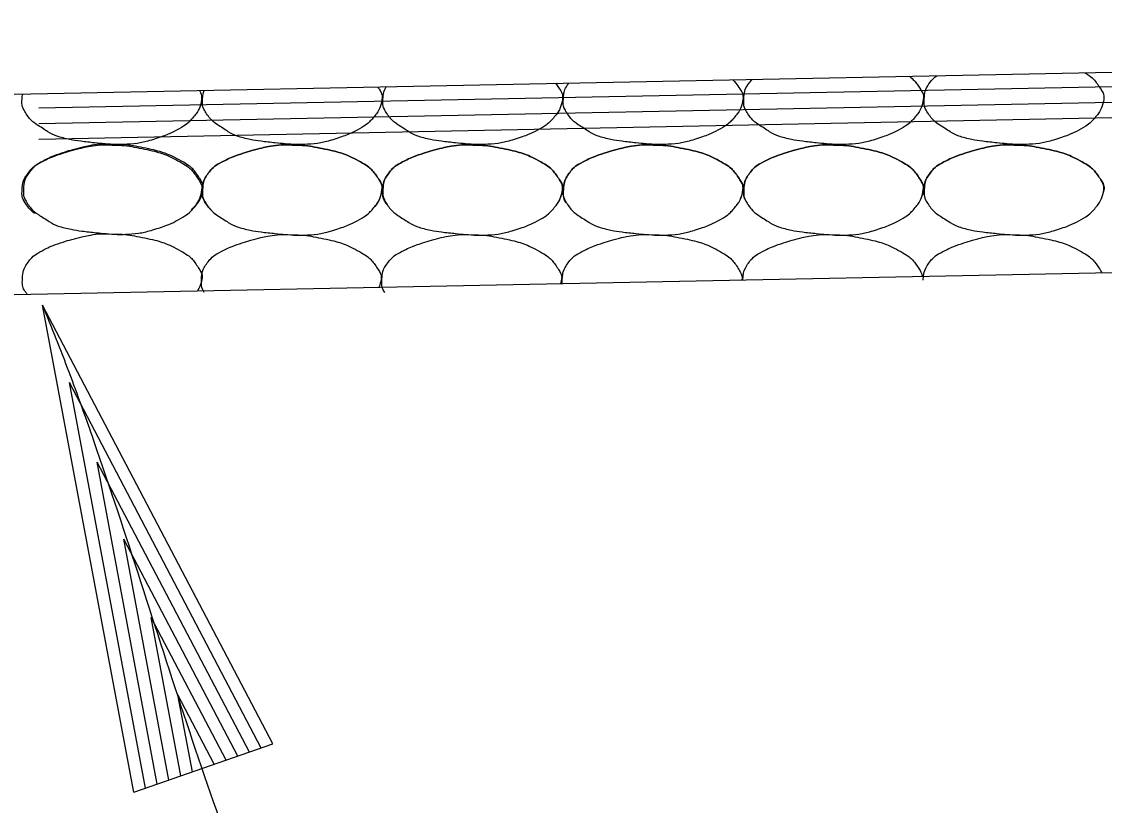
# Model space of a CAD drawing. Extents: x 1671357 to 13005564, y 567358 to 14261451.
# Drawn here: x 12758467.418 to 12758469.83, y 14259874.665 to 14259876.412 of the extents above; entities that cross this region are included whole.
import ezdxf

# ---------------------------------------------------------------- set-up
doc = ezdxf.new("R2010")
doc.units = 0
doc.layers.add('Default', color=7, linetype='Continuous')
doc.layers.add('R_Draft', color=7, linetype='Continuous')

msp = doc.modelspace()

# ---------------------------------------------------------------- linework, layer by layer
at = {"layer": 'Default'}
for p, q in [((12758465.8579, 14259876.2193), (12758475.4569, 14259876.412)), ((12758467.4561, 14259876.2196), (12758475.4575, 14259876.3802)), ((12758467.4561, 14259876.1847), (12758475.4582, 14259876.3454)), ((12758467.4561, 14259876.15), (12758475.4589, 14259876.3107)), ((12758464.4307, 14259875.744), (12758475.4459, 14259875.9651))]:
    msp.add_line(p, q, dxfattribs=at)
for points in [[(12758469.7865, 14259876.2981), (12758469.801, 14259876.2891), (12758469.8116, 14259876.2773), (12758469.8269, 14259876.2542), (12758469.8297, 14259876.2454), (12758469.8256, 14259876.2227), (12758469.8178, 14259876.2078), (12758469.7984, 14259876.1862), (12758469.791, 14259876.1805), (12758469.7658, 14259876.1662), (12758469.7499, 14259876.1585), (12758469.7096, 14259876.1458), (12758469.6869, 14259876.14), (12758469.6518, 14259876.1378), (12758469.64, 14259876.1378), (12758469.6106, 14259876.1397), (12758469.5931, 14259876.1414), (12758469.5561, 14259876.1455), (12758469.537, 14259876.1485), (12758469.5022, 14259876.1566), (12758469.4887, 14259876.165), (12758469.4588, 14259876.1837), (12758469.4458, 14259876.1934), (12758469.4289, 14259876.2194), (12758469.4277, 14259876.2288), (12758469.429, 14259876.2507), (12758469.4317, 14259876.2638), (12758469.4459, 14259876.2826), (12758469.4509, 14259876.2874), (12758469.4563, 14259876.2915)], [(12758468.6069, 14259876.2745), (12758468.61, 14259876.2705), (12758468.6131, 14259876.2663), (12758468.6211, 14259876.2542), (12758468.6239, 14259876.2454), (12758468.6198, 14259876.2227), (12758468.612, 14259876.2078), (12758468.5926, 14259876.1862), (12758468.5852, 14259876.1805), (12758468.56, 14259876.1662), (12758468.5441, 14259876.1585), (12758468.5038, 14259876.1458), (12758468.4811, 14259876.14), (12758468.446, 14259876.1378), (12758468.4342, 14259876.1378), (12758468.4048, 14259876.1397), (12758468.3873, 14259876.1414), (12758468.3503, 14259876.1455), (12758468.3312, 14259876.1485), (12758468.2964, 14259876.1566), (12758468.2829, 14259876.165), (12758468.253, 14259876.1837), (12758468.24, 14259876.1934), (12758468.2231, 14259876.2194), (12758468.2219, 14259876.2288), (12758468.223, 14259876.2475), (12758468.2247, 14259876.2574), (12758468.2295, 14259876.2669)], [(12758469.0019, 14259876.2824), (12758469.0076, 14259876.2764), (12758469.0129, 14259876.2695), (12758469.0231, 14259876.2542), (12758469.0258, 14259876.2454), (12758469.0217, 14259876.2227), (12758469.0139, 14259876.2078), (12758468.9945, 14259876.1862), (12758468.9871, 14259876.1805), (12758468.9619, 14259876.1662), (12758468.946, 14259876.1585), (12758468.9057, 14259876.1458), (12758468.883, 14259876.14), (12758468.8479, 14259876.1378), (12758468.8361, 14259876.1378), (12758468.8068, 14259876.1397), (12758468.7892, 14259876.1414), (12758468.7522, 14259876.1455), (12758468.7331, 14259876.1485), (12758468.6983, 14259876.1566), (12758468.6848, 14259876.165), (12758468.6549, 14259876.1837), (12758468.642, 14259876.1934), (12758468.625, 14259876.2194), (12758468.6239, 14259876.2288), (12758468.6251, 14259876.2504), (12758468.6277, 14259876.263), (12758468.6364, 14259876.275)], [(12758469.3954, 14259876.2903), (12758469.4047, 14259876.2825), (12758469.4124, 14259876.2731), (12758469.425, 14259876.2542), (12758469.4277, 14259876.2454), (12758469.4236, 14259876.2227), (12758469.4158, 14259876.2078), (12758469.3965, 14259876.1862), (12758469.3891, 14259876.1805), (12758469.3638, 14259876.1662), (12758469.3479, 14259876.1585), (12758469.3076, 14259876.1458), (12758469.2849, 14259876.14), (12758469.2498, 14259876.1378), (12758469.238, 14259876.1378), (12758469.2087, 14259876.1397), (12758469.1911, 14259876.1414), (12758469.1542, 14259876.1455), (12758469.135, 14259876.1485), (12758469.1002, 14259876.1566), (12758469.0867, 14259876.165), (12758469.0568, 14259876.1837), (12758469.0439, 14259876.1934), (12758469.027, 14259876.2194), (12758469.0258, 14259876.2288), (12758469.0271, 14259876.2507), (12758469.0298, 14259876.2638), (12758469.0411, 14259876.2788), (12758469.0431, 14259876.2811), (12758469.0451, 14259876.2833)], [(12758467.8142, 14259876.2585), (12758467.818, 14259876.2518), (12758467.8198, 14259876.2444), (12758467.8159, 14259876.2227), (12758467.8081, 14259876.2078), (12758467.7887, 14259876.1862), (12758467.7813, 14259876.1805), (12758467.7561, 14259876.1662), (12758467.7402, 14259876.1585), (12758467.6999, 14259876.1458), (12758467.6772, 14259876.14), (12758467.6421, 14259876.1378), (12758467.6303, 14259876.1378), (12758467.601, 14259876.1397), (12758467.5834, 14259876.1414), (12758467.5464, 14259876.1455), (12758467.5273, 14259876.1485), (12758467.4925, 14259876.1566), (12758467.479, 14259876.165), (12758467.4491, 14259876.1837), (12758467.4362, 14259876.1934), (12758467.4192, 14259876.2194), (12758467.4181, 14259876.2288), (12758467.4188, 14259876.2421), (12758467.4193, 14259876.2464), (12758467.4201, 14259876.2506)], [(12758468.2109, 14259876.2665), (12758468.212, 14259876.265), (12758468.2131, 14259876.2634), (12758468.2192, 14259876.2542), (12758468.2219, 14259876.2454), (12758468.2178, 14259876.2227), (12758468.21, 14259876.2078), (12758468.1907, 14259876.1862), (12758468.1833, 14259876.1805), (12758468.158, 14259876.1662), (12758468.1421, 14259876.1585), (12758468.1018, 14259876.1458), (12758468.0791, 14259876.14), (12758468.044, 14259876.1378), (12758468.0322, 14259876.1378), (12758468.0029, 14259876.1397), (12758467.9853, 14259876.1414), (12758467.9484, 14259876.1455), (12758467.9292, 14259876.1485), (12758467.8944, 14259876.1566), (12758467.8809, 14259876.165), (12758467.851, 14259876.1837), (12758467.8381, 14259876.1934), (12758467.8212, 14259876.2194), (12758467.82, 14259876.2288), (12758467.8209, 14259876.2448), (12758467.8219, 14259876.2518), (12758467.8242, 14259876.2587)], [(12758467.4464, 14259875.9847), (12758467.4385, 14259875.9912), (12758467.4315, 14259875.9986), (12758467.4192, 14259876.0173), (12758467.4181, 14259876.0267), (12758467.4193, 14259876.0487), (12758467.4221, 14259876.0617), (12758467.4408, 14259876.0866), (12758467.4511, 14259876.0933), (12758467.4739, 14259876.1052), (12758467.4843, 14259876.1103), (12758467.5113, 14259876.1195), (12758467.5272, 14259876.1243), (12758467.5535, 14259876.1311), (12758467.5635, 14259876.1333), (12758467.5886, 14259876.1372), (12758467.6038, 14259876.1378), (12758467.6186, 14259876.1365)], [(12758467.6217, 14259876.1384), (12758467.6451, 14259876.1387), (12758467.6686, 14259876.1352), (12758467.7207, 14259876.1245), (12758467.7471, 14259876.1158), (12758467.7914, 14259876.0921), (12758467.8035, 14259876.0792), (12758467.8203, 14259876.054), (12758467.8231, 14259876.0452), (12758467.819, 14259876.0225), (12758467.8111, 14259876.0076), (12758467.7918, 14259875.986), (12758467.7844, 14259875.9803), (12758467.7592, 14259875.966), (12758467.7433, 14259875.9583), (12758467.703, 14259875.9456), (12758467.6803, 14259875.9398), (12758467.6451, 14259875.9376), (12758467.6334, 14259875.9376), (12758467.604, 14259875.9395), (12758467.5865, 14259875.9412), (12758467.5495, 14259875.9453), (12758467.5304, 14259875.9483), (12758467.4956, 14259875.9564), (12758467.4821, 14259875.9648), (12758467.4522, 14259875.9835), (12758467.4392, 14259875.9932), (12758467.4223, 14259876.0192), (12758467.4211, 14259876.0286), (12758467.4224, 14259876.0505), (12758467.4251, 14259876.0636), (12758467.4439, 14259876.0885), (12758467.4542, 14259876.0952), (12758467.477, 14259876.1071), (12758467.4873, 14259876.1122), (12758467.5144, 14259876.1213), (12758467.5302, 14259876.1261), (12758467.5565, 14259876.133), (12758467.5666, 14259876.1352), (12758467.5917, 14259876.1391), (12758467.6068, 14259876.1397), (12758467.6217, 14259876.1384)], [(12758467.6186, 14259876.1365), (12758467.642, 14259876.1368), (12758467.6656, 14259876.1333), (12758467.7177, 14259876.1227), (12758467.744, 14259876.1139), (12758467.7883, 14259876.0902), (12758467.8005, 14259876.0773), (12758467.8173, 14259876.0521), (12758467.82, 14259876.0434), (12758467.8159, 14259876.0207), (12758467.8081, 14259876.0057), (12758467.796, 14259875.9922), (12758467.7958, 14259875.992), (12758467.7955, 14259875.9917)], [(12758467.8396, 14259875.9926), (12758467.8351, 14259875.9972), (12758467.8309, 14259876.0024), (12758467.8212, 14259876.0173), (12758467.82, 14259876.0267), (12758467.8213, 14259876.0487), (12758467.824, 14259876.0617), (12758467.8428, 14259876.0866), (12758467.853, 14259876.0933), (12758467.8758, 14259876.1052), (12758467.8862, 14259876.1103), (12758467.9132, 14259876.1195), (12758467.9291, 14259876.1243), (12758467.9554, 14259876.1311), (12758467.9655, 14259876.1333), (12758467.9906, 14259876.1372), (12758468.0057, 14259876.1378), (12758468.0205, 14259876.1365)], [(12758468.0205, 14259876.1365), (12758468.044, 14259876.1368), (12758468.0675, 14259876.1333), (12758468.1196, 14259876.1227), (12758468.146, 14259876.1139), (12758468.1903, 14259876.0902), (12758468.2024, 14259876.0773), (12758468.2192, 14259876.0521), (12758468.2219, 14259876.0434), (12758468.2178, 14259876.0207), (12758468.21, 14259876.0057), (12758468.1907, 14259875.9841), (12758468.1833, 14259875.9785), (12758468.158, 14259875.9641), (12758468.1421, 14259875.9564), (12758468.1018, 14259875.9437), (12758468.0791, 14259875.9379), (12758468.044, 14259875.9358), (12758468.0322, 14259875.9357), (12758468.0029, 14259875.9377), (12758467.9853, 14259875.9394), (12758467.9484, 14259875.9434), (12758467.9292, 14259875.9465), (12758467.8944, 14259875.9545), (12758467.8809, 14259875.9629), (12758467.851, 14259875.9816), (12758467.8381, 14259875.9913), (12758467.8212, 14259876.0173), (12758467.82, 14259876.0267), (12758467.8213, 14259876.0487), (12758467.824, 14259876.0617), (12758467.8428, 14259876.0866), (12758467.853, 14259876.0933), (12758467.8758, 14259876.1052), (12758467.8862, 14259876.1103), (12758467.9132, 14259876.1195), (12758467.9291, 14259876.1243), (12758467.9554, 14259876.1311), (12758467.9655, 14259876.1333), (12758467.9906, 14259876.1372), (12758468.0057, 14259876.1378), (12758468.0205, 14259876.1365)], [(12758468.0205, 14259876.1365), (12758468.044, 14259876.1368), (12758468.0675, 14259876.1333), (12758468.1196, 14259876.1227), (12758468.146, 14259876.1139), (12758468.1903, 14259876.0902), (12758468.2024, 14259876.0773), (12758468.2192, 14259876.0521), (12758468.2219, 14259876.0434), (12758468.2183, 14259876.0234), (12758468.2127, 14259876.0112), (12758468.2043, 14259876)], [(12758468.2345, 14259876.0006), (12758468.2326, 14259876.003), (12758468.2307, 14259876.0057), (12758468.2231, 14259876.0173), (12758468.2219, 14259876.0267), (12758468.2232, 14259876.0487), (12758468.2259, 14259876.0617), (12758468.2447, 14259876.0866), (12758468.255, 14259876.0933), (12758468.2778, 14259876.1052), (12758468.2881, 14259876.1103), (12758468.3152, 14259876.1195), (12758468.331, 14259876.1243), (12758468.3573, 14259876.1311), (12758468.3674, 14259876.1333), (12758468.3925, 14259876.1372), (12758468.4076, 14259876.1378), (12758468.4225, 14259876.1365)], [(12758468.4225, 14259876.1365), (12758468.4459, 14259876.1368), (12758468.4694, 14259876.1333), (12758468.5215, 14259876.1227), (12758468.5479, 14259876.1139), (12758468.5922, 14259876.0902), (12758468.6043, 14259876.0773), (12758468.6211, 14259876.0521), (12758468.6239, 14259876.0434), (12758468.6198, 14259876.0207), (12758468.612, 14259876.0057), (12758468.5926, 14259875.9841), (12758468.5852, 14259875.9785), (12758468.56, 14259875.9641), (12758468.5441, 14259875.9564), (12758468.5038, 14259875.9437), (12758468.4811, 14259875.9379), (12758468.446, 14259875.9358), (12758468.4342, 14259875.9357), (12758468.4048, 14259875.9377), (12758468.3873, 14259875.9394), (12758468.3503, 14259875.9434), (12758468.3312, 14259875.9465), (12758468.2964, 14259875.9545), (12758468.2829, 14259875.9629), (12758468.253, 14259875.9816), (12758468.24, 14259875.9913), (12758468.2231, 14259876.0173), (12758468.2219, 14259876.0267), (12758468.2232, 14259876.0487), (12758468.2259, 14259876.0617), (12758468.2447, 14259876.0866), (12758468.255, 14259876.0933), (12758468.2778, 14259876.1052), (12758468.2881, 14259876.1103), (12758468.3152, 14259876.1195), (12758468.331, 14259876.1243), (12758468.3573, 14259876.1311), (12758468.3674, 14259876.1333), (12758468.3925, 14259876.1372), (12758468.4076, 14259876.1378), (12758468.4225, 14259876.1365)], [(12758468.4225, 14259876.1365), (12758468.4459, 14259876.1368), (12758468.4694, 14259876.1333), (12758468.5215, 14259876.1227), (12758468.5479, 14259876.1139), (12758468.5922, 14259876.0902), (12758468.6043, 14259876.0773), (12758468.6211, 14259876.0521), (12758468.6239, 14259876.0434), (12758468.6208, 14259876.0263), (12758468.6171, 14259876.017), (12758468.6118, 14259876.0081)], [(12758468.6308, 14259876.0085), (12758468.625, 14259876.0173), (12758468.6239, 14259876.0267), (12758468.6251, 14259876.0487), (12758468.6279, 14259876.0617), (12758468.6466, 14259876.0866), (12758468.6569, 14259876.0933), (12758468.6797, 14259876.1052), (12758468.6901, 14259876.1103), (12758468.7171, 14259876.1195), (12758468.733, 14259876.1243), (12758468.7593, 14259876.1311), (12758468.7693, 14259876.1333), (12758468.7944, 14259876.1372), (12758468.8096, 14259876.1378), (12758468.8244, 14259876.1365)], [(12758468.8244, 14259876.1365), (12758468.8478, 14259876.1368), (12758468.8714, 14259876.1333), (12758468.9235, 14259876.1227), (12758468.9498, 14259876.1139), (12758468.9941, 14259876.0902), (12758469.0063, 14259876.0773), (12758469.0231, 14259876.0521), (12758469.0258, 14259876.0434), (12758469.0217, 14259876.0207), (12758469.0139, 14259876.0057), (12758468.9945, 14259875.9841), (12758468.9871, 14259875.9785), (12758468.9619, 14259875.9641), (12758468.946, 14259875.9564), (12758468.9057, 14259875.9437), (12758468.883, 14259875.9379), (12758468.8479, 14259875.9358), (12758468.8361, 14259875.9357), (12758468.8068, 14259875.9377), (12758468.7892, 14259875.9394), (12758468.7522, 14259875.9434), (12758468.7331, 14259875.9465), (12758468.6983, 14259875.9545), (12758468.6848, 14259875.9629), (12758468.6549, 14259875.9816), (12758468.642, 14259875.9913), (12758468.625, 14259876.0173), (12758468.6239, 14259876.0267), (12758468.6251, 14259876.0487), (12758468.6279, 14259876.0617), (12758468.6466, 14259876.0866), (12758468.6569, 14259876.0933), (12758468.6797, 14259876.1052), (12758468.6901, 14259876.1103), (12758468.7171, 14259876.1195), (12758468.733, 14259876.1243), (12758468.7593, 14259876.1311), (12758468.7693, 14259876.1333), (12758468.7944, 14259876.1372), (12758468.8096, 14259876.1378), (12758468.8244, 14259876.1365)], [(12758468.8244, 14259876.1365), (12758468.8478, 14259876.1368), (12758468.8714, 14259876.1333), (12758468.9235, 14259876.1227), (12758468.9498, 14259876.1139), (12758468.9941, 14259876.0902), (12758469.0063, 14259876.0773), (12758469.0231, 14259876.0521), (12758469.0258, 14259876.0434), (12758469.0232, 14259876.0292), (12758469.0211, 14259876.0227), (12758469.0181, 14259876.0163)], [(12758469.0287, 14259876.0165), (12758469.0264, 14259876.0229), (12758469.026, 14259876.0294), (12758469.0271, 14259876.0487), (12758469.0298, 14259876.0617), (12758469.0486, 14259876.0866), (12758469.0588, 14259876.0933), (12758469.0816, 14259876.1052), (12758469.092, 14259876.1103), (12758469.119, 14259876.1195), (12758469.1349, 14259876.1243), (12758469.1612, 14259876.1311), (12758469.1713, 14259876.1333), (12758469.1964, 14259876.1372), (12758469.2115, 14259876.1378), (12758469.2263, 14259876.1365)], [(12758469.2263, 14259876.1365), (12758469.2498, 14259876.1368), (12758469.2733, 14259876.1333), (12758469.3254, 14259876.1227), (12758469.3518, 14259876.1139), (12758469.3961, 14259876.0902), (12758469.4082, 14259876.0773), (12758469.425, 14259876.0521), (12758469.4277, 14259876.0434), (12758469.4236, 14259876.0207), (12758469.4158, 14259876.0057), (12758469.3965, 14259875.9841), (12758469.3891, 14259875.9785), (12758469.3638, 14259875.9641), (12758469.3479, 14259875.9564), (12758469.3076, 14259875.9437), (12758469.2849, 14259875.9379), (12758469.2498, 14259875.9358), (12758469.238, 14259875.9357), (12758469.2087, 14259875.9377), (12758469.1911, 14259875.9394), (12758469.1542, 14259875.9434), (12758469.135, 14259875.9465), (12758469.1002, 14259875.9545), (12758469.0867, 14259875.9629), (12758469.0568, 14259875.9816), (12758469.0439, 14259875.9913), (12758469.027, 14259876.0173), (12758469.0258, 14259876.0267), (12758469.0271, 14259876.0487), (12758469.0298, 14259876.0617), (12758469.0486, 14259876.0866), (12758469.0588, 14259876.0933), (12758469.0816, 14259876.1052), (12758469.092, 14259876.1103), (12758469.119, 14259876.1195), (12758469.1349, 14259876.1243), (12758469.1612, 14259876.1311), (12758469.1713, 14259876.1333), (12758469.1964, 14259876.1372), (12758469.2115, 14259876.1378), (12758469.2263, 14259876.1365)], [(12758469.2263, 14259876.1365), (12758469.2498, 14259876.1368), (12758469.2733, 14259876.1333), (12758469.3254, 14259876.1227), (12758469.3518, 14259876.1139), (12758469.3961, 14259876.0902), (12758469.4082, 14259876.0773), (12758469.425, 14259876.0521), (12758469.4277, 14259876.0434), (12758469.4257, 14259876.0319), (12758469.4247, 14259876.0282), (12758469.4234, 14259876.0245)], [(12758469.4287, 14259876.0246), (12758469.4281, 14259876.0283), (12758469.428, 14259876.032), (12758469.429, 14259876.0487), (12758469.4317, 14259876.0617), (12758469.4505, 14259876.0866), (12758469.4608, 14259876.0933), (12758469.4836, 14259876.1052), (12758469.4939, 14259876.1103), (12758469.521, 14259876.1195), (12758469.5368, 14259876.1243), (12758469.5631, 14259876.1311), (12758469.5732, 14259876.1333), (12758469.5983, 14259876.1372), (12758469.6134, 14259876.1378), (12758469.6283, 14259876.1365)], [(12758469.6283, 14259876.1365), (12758469.6517, 14259876.1368), (12758469.6752, 14259876.1333), (12758469.7273, 14259876.1227), (12758469.7537, 14259876.1139), (12758469.798, 14259876.0902), (12758469.8101, 14259876.0773), (12758469.8269, 14259876.0521), (12758469.8297, 14259876.0434), (12758469.8256, 14259876.0207), (12758469.8178, 14259876.0057), (12758469.7984, 14259875.9841), (12758469.791, 14259875.9785), (12758469.7658, 14259875.9641), (12758469.7499, 14259875.9564), (12758469.7096, 14259875.9437), (12758469.6869, 14259875.9379), (12758469.6518, 14259875.9358), (12758469.64, 14259875.9357), (12758469.6106, 14259875.9377), (12758469.5931, 14259875.9394), (12758469.5561, 14259875.9434), (12758469.537, 14259875.9465), (12758469.5022, 14259875.9545), (12758469.4887, 14259875.9629), (12758469.4588, 14259875.9816), (12758469.4458, 14259875.9913), (12758469.4289, 14259876.0173), (12758469.4277, 14259876.0267), (12758469.429, 14259876.0487), (12758469.4317, 14259876.0617), (12758469.4505, 14259876.0866), (12758469.4608, 14259876.0933), (12758469.4836, 14259876.1052), (12758469.4939, 14259876.1103), (12758469.521, 14259876.1195), (12758469.5368, 14259876.1243), (12758469.5631, 14259876.1311), (12758469.5732, 14259876.1333), (12758469.5983, 14259876.1372), (12758469.6134, 14259876.1378), (12758469.6283, 14259876.1365)], [(12758469.6283, 14259876.1365), (12758469.6517, 14259876.1368), (12758469.6752, 14259876.1333), (12758469.7273, 14259876.1227), (12758469.7537, 14259876.1139), (12758469.798, 14259876.0902), (12758469.8101, 14259876.0773), (12758469.8269, 14259876.0521), (12758469.8297, 14259876.0434), (12758469.8281, 14259876.0347), (12758469.8279, 14259876.0336), (12758469.8277, 14259876.0326)], [(12758467.4302, 14259875.8042), (12758467.4287, 14259875.8062), (12758467.4272, 14259875.8083), (12758467.42, 14259875.8193), (12758467.4188, 14259875.8288), (12758467.4201, 14259875.8507), (12758467.4228, 14259875.8638), (12758467.4416, 14259875.8886), (12758467.4518, 14259875.8953), (12758467.4747, 14259875.9072), (12758467.485, 14259875.9124), (12758467.512, 14259875.9215), (12758467.5279, 14259875.9263), (12758467.5542, 14259875.9331), (12758467.5643, 14259875.9353), (12758467.5894, 14259875.9392), (12758467.6045, 14259875.9398), (12758467.6193, 14259875.9385)], [(12758467.6193, 14259875.9385), (12758467.6428, 14259875.9388), (12758467.6663, 14259875.9353), (12758467.7184, 14259875.9247), (12758467.7448, 14259875.916), (12758467.7891, 14259875.8922), (12758467.8012, 14259875.8794), (12758467.818, 14259875.8541), (12758467.8207, 14259875.8454), (12758467.8178, 14259875.8289), (12758467.8144, 14259875.8202), (12758467.8096, 14259875.8118)], [(12758467.8246, 14259875.8086), (12758467.8188, 14259875.8174), (12758467.8177, 14259875.8269), (12758467.8189, 14259875.8488), (12758467.8217, 14259875.8619), (12758467.8404, 14259875.8867), (12758467.8507, 14259875.8934), (12758467.8735, 14259875.9053), (12758467.8839, 14259875.9105), (12758467.9109, 14259875.9196), (12758467.9268, 14259875.9244), (12758467.9531, 14259875.9313), (12758467.9631, 14259875.9334), (12758467.9882, 14259875.9374), (12758468.0034, 14259875.9379), (12758468.0182, 14259875.9366)], [(12758468.0182, 14259875.9366), (12758468.0416, 14259875.937), (12758468.0652, 14259875.9334), (12758468.1173, 14259875.9228), (12758468.1436, 14259875.9141), (12758468.1879, 14259875.8903), (12758468.2001, 14259875.8775), (12758468.2169, 14259875.8522), (12758468.2196, 14259875.8435), (12758468.2173, 14259875.8305), (12758468.2156, 14259875.8251), (12758468.2134, 14259875.8199)], [(12758468.2265, 14259875.8086), (12758468.2208, 14259875.8174), (12758468.2196, 14259875.8269), (12758468.2209, 14259875.8488), (12758468.2236, 14259875.8619), (12758468.2424, 14259875.8867), (12758468.2526, 14259875.8934), (12758468.2755, 14259875.9053), (12758468.2858, 14259875.9105), (12758468.3128, 14259875.9196), (12758468.3287, 14259875.9244), (12758468.355, 14259875.9313), (12758468.3651, 14259875.9334), (12758468.3902, 14259875.9374), (12758468.4053, 14259875.9379), (12758468.4201, 14259875.9366)], [(12758468.4201, 14259875.9366), (12758468.4436, 14259875.937), (12758468.4671, 14259875.9334), (12758468.5192, 14259875.9228), (12758468.5456, 14259875.9141), (12758468.5899, 14259875.8903), (12758468.602, 14259875.8775), (12758468.6188, 14259875.8522), (12758468.6215, 14259875.8435), (12758468.6197, 14259875.8332), (12758468.6191, 14259875.8306), (12758468.6183, 14259875.828)], [(12758468.6221, 14259875.8281), (12758468.6219, 14259875.8307), (12758468.6219, 14259875.8333), (12758468.6228, 14259875.8488), (12758468.6255, 14259875.8619), (12758468.6443, 14259875.8867), (12758468.6546, 14259875.8934), (12758468.6774, 14259875.9053), (12758468.6877, 14259875.9105), (12758468.7148, 14259875.9196), (12758468.7306, 14259875.9244), (12758468.7569, 14259875.9313), (12758468.767, 14259875.9334), (12758468.7921, 14259875.9374), (12758468.8072, 14259875.9379), (12758468.8221, 14259875.9366)], [(12758468.8221, 14259875.9366), (12758468.8455, 14259875.937), (12758468.869, 14259875.9334), (12758468.9211, 14259875.9228), (12758468.9475, 14259875.9141), (12758468.9918, 14259875.8903), (12758469.0039, 14259875.8775), (12758469.0207, 14259875.8523), (12758469.0234, 14259875.8437), (12758469.0221, 14259875.8361)], [(12758469.024, 14259875.8358), (12758469.0247, 14259875.8488), (12758469.0275, 14259875.8619), (12758469.0462, 14259875.8867), (12758469.0565, 14259875.8934), (12758469.0793, 14259875.9053), (12758469.0897, 14259875.9105), (12758469.1167, 14259875.9196), (12758469.1326, 14259875.9244), (12758469.1589, 14259875.9313), (12758469.1689, 14259875.9334), (12758469.194, 14259875.9374), (12758469.2092, 14259875.9379), (12758469.224, 14259875.9366)], [(12758469.224, 14259875.9366), (12758469.2474, 14259875.937), (12758469.271, 14259875.9334), (12758469.3231, 14259875.9228), (12758469.3494, 14259875.9141), (12758469.3937, 14259875.8903), (12758469.4059, 14259875.8775), (12758469.4209, 14259875.8549), (12758469.4232, 14259875.8495), (12758469.424, 14259875.8442)], [(12758469.4259, 14259875.8358), (12758469.4267, 14259875.8488), (12758469.4294, 14259875.8619), (12758469.4482, 14259875.8867), (12758469.4584, 14259875.8934), (12758469.4813, 14259875.9053), (12758469.4916, 14259875.9105), (12758469.5186, 14259875.9196), (12758469.5345, 14259875.9244), (12758469.5608, 14259875.9313), (12758469.5709, 14259875.9334), (12758469.596, 14259875.9374), (12758469.6111, 14259875.9379), (12758469.6259, 14259875.9366)], [(12758469.6259, 14259875.9366), (12758469.6494, 14259875.937), (12758469.6729, 14259875.9334), (12758469.725, 14259875.9228), (12758469.7514, 14259875.9141), (12758469.7957, 14259875.8903), (12758469.8078, 14259875.8775), (12758469.8212, 14259875.8574), (12758469.8226, 14259875.8548), (12758469.8237, 14259875.8522)]]:
    msp.add_open_spline(points, degree=3, dxfattribs=at)
msp.add_spline([(12758467.4645, 14259875.7801), (12758467.5228, 14259875.6314), (12758467.578, 14259875.4783), (12758467.6827, 14259875.1638), (12758467.8939, 14259874.5374), (12758468.1539, 14259873.9818), (12758468.3197, 14259873.7559), (12758468.4146, 14259873.6604), (12758468.4655, 14259873.6175), (12758468.4918, 14259873.5974), (12758468.5052, 14259873.5876), (12758468.5119, 14259873.5828), (12758468.5187, 14259873.5781), (12758468.5707, 14259873.5473), (12758468.6272, 14259873.523), (12758468.7517, 14259873.4912), (12758469.0341, 14259873.4756), (12758469.3361, 14259873.4887), (12758469.4853, 14259873.4926), (12758469.6284, 14259873.4875)], degree=3, dxfattribs=at)
at = {"layer": 'R_Draft'}
for p, q in [((12758467.6678, 14259874.6946), (12758467.4645, 14259875.7801)), ((12758467.9772, 14259874.802), (12758467.4645, 14259875.7801)), ((12758467.6935, 14259874.7035), (12758467.5243, 14259875.6077)), ((12758467.9514, 14259874.793), (12758467.5243, 14259875.6077)), ((12758467.9251, 14259874.7839), (12758467.5858, 14259875.4304)), ((12758467.7198, 14259874.7127), (12758467.5858, 14259875.4304)), ((12758467.7456, 14259874.7216), (12758467.6454, 14259875.2585)), ((12758467.8992, 14259874.7749), (12758467.6454, 14259875.2585)), ((12758467.8731, 14259874.7658), (12758467.7061, 14259875.0837)), ((12758467.7724, 14259874.7309), (12758467.7061, 14259875.0837)), ((12758467.8466, 14259874.7567), (12758467.7659, 14259874.9112)), ((12758467.7982, 14259874.7399), (12758467.7659, 14259874.9112)), ((12758467.6678, 14259874.6946), (12758467.9772, 14259874.802))]:
    msp.add_line(p, q, dxfattribs=at)

doc.saveas('drawing.dxf')
